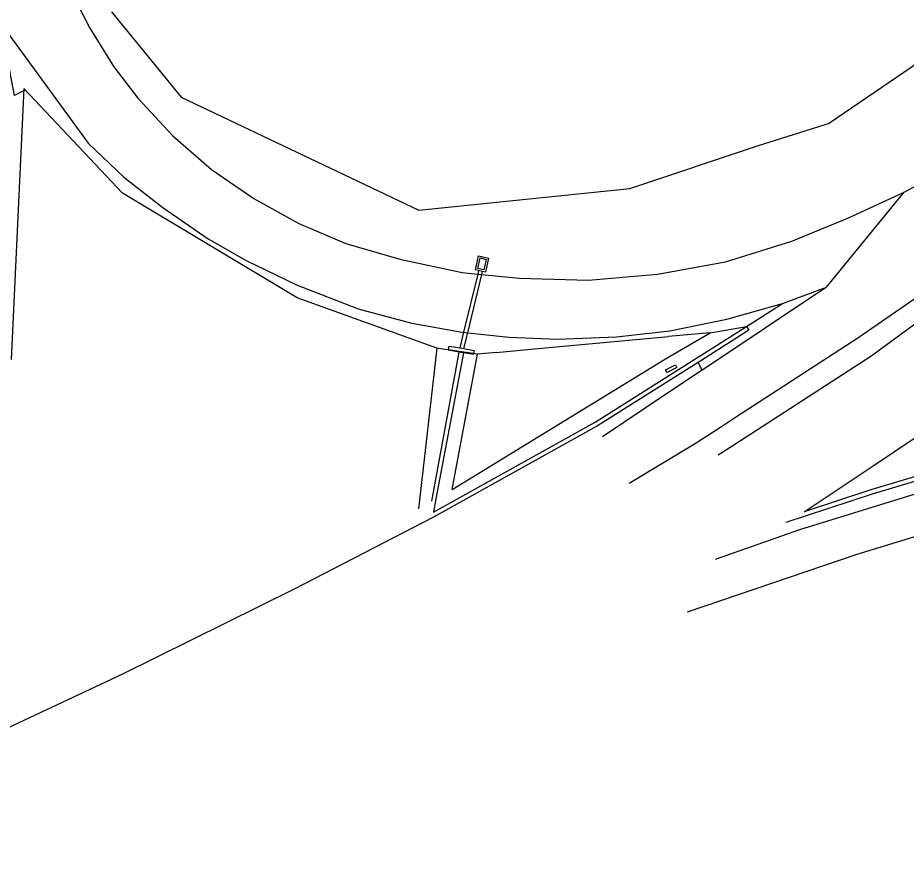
# Model space of a CAD drawing. Extents: x -602419 to -601554, y -1162937 to -1162362.
# Drawn here: x -602032.9 to -601894, y -1162931.4 to -1162798.5 of the extents above; entities that cross this region are included whole.
import ezdxf

# ---------------------------------------------------------------- set-up
doc = ezdxf.new("R2010")
doc.units = 0
doc.layers.add('Podklad', color=7, linetype='Continuous')

msp = doc.modelspace()

# ---------------------------------------------------------------- linework, layer by layer
at = {"layer": 'Podklad'}
for points in [[(-601784.98, -1162748.68), (-601809.42, -1162774.04), (-601837.09, -1162799.55), (-601848.91, -1162809.52), (-601861.6, -1162819.71), (-601867.21, -1162824.05), (-601886.81, -1162838.4), (-601901.63, -1162848.6), (-601920.894, -1162861.0918), (-601922.609, -1162862.2039), (-601926.89, -1162864.98), (-601937.36, -1162871.29)], [(-601836.71, -1162759.26), (-601862.84, -1162785.54), (-601906.04, -1162815.02)], [(-602031.7134, -1162809.8201), (-602031.9571, -1162809.9481), (-602033.37, -1162810.6899), (-602035.49, -1162799.45), (-602027.29, -1162780.92)], [(-602023.79, -1162795.88), (-602021.61, -1162800.19), (-602017.85, -1162806.2), (-602014.09, -1162811.1), (-602008.63, -1162816.9699), (-602002.58, -1162822.23), (-601995.99, -1162826.79), (-601988.96, -1162830.65), (-601981.59, -1162833.79), (-601973.17, -1162836.26), (-601963.42, -1162838.33), (-601961, -1162838.57)], [(-602018.21, -1162797.64), (-602007.36, -1162810.92)], [(-602035.49, -1162799.45), (-602021.86, -1162818.13)], [(-601960.35, -1162838.63), (-601954.52, -1162839.21), (-601943.7, -1162839.54), (-601932.92, -1162838.58), (-601922.26, -1162836.6599), (-601911.93, -1162833.44), (-601903.05, -1162829.8), (-601894.35, -1162825.77), (-601885.88, -1162821.26), (-601877.7, -1162816.25), (-601865.61, -1162807.35)], [(-602031.94, -1162809.58), (-602033.92, -1162851.94)], [(-602016.49, -1162825.95), (-602031.94, -1162809.58)], [(-602007.36, -1162810.92), (-601970.18, -1162828.6)], [(-601937.25, -1162825.21), (-601917.14, -1162818.51), (-601906.04, -1162815.02)], [(-602021.86, -1162818.13), (-602016.27, -1162823.42), (-602010.2199, -1162828.18), (-602003.1, -1162833.09), (-601997.18, -1162836.44), (-601989.32, -1162840.28), (-601979.68, -1162844), (-601971.28, -1162846.2199), (-601963.76, -1162847.6), (-601963.21, -1162847.6599)], [(-601859.51, -1162822.54), (-601865.42, -1162826.32), (-601885.28, -1162840.99), (-601899.57, -1162851.46), (-601920.9879, -1162865.287), (-601923.44, -1162866.87)], [(-601970.18, -1162828.6), (-601937.25, -1162825.21)], [(-601989.23, -1162842.31), (-602016.49, -1162825.95)], [(-601928.21, -1162891.31), (-601901.73, -1162882.3), (-601883.98, -1162876.89), (-601865.56, -1162872.06), (-601847.81, -1162867.9699), (-601824.51, -1162863.01), (-601791.43, -1162855.55), (-601754.86, -1162847), (-601713.4, -1162837.26), (-601698.9211, -1162833.8646), (-601683.4032, -1162830.2256), (-601676.94, -1162828.71), (-601665.58, -1162826.04), (-601664.9859, -1162826.2776), (-601664.03, -1162826.6599), (-601663, -1162827.24)], [(-601906.48, -1162840.64), (-601894.35, -1162825.77)], [(-601960.87, -1162838.04), (-601961.36, -1162837.93), (-601960.86, -1162835.7199), (-601959.3, -1162836.07), (-601959.8, -1162838.28), (-601960.24, -1162838.18)], [(-601960.62, -1162836.04), (-601959.6599, -1162836.3), (-601960.02, -1162837.92), (-601961, -1162837.7), (-601960.62, -1162836.04)], [(-601961, -1162838.57), (-601963.21, -1162847.6599)], [(-601962.56, -1162847.73), (-601960.35, -1162838.63)], [(-601960.87, -1162838.04), (-601961, -1162838.57)], [(-601961, -1162838.57), (-601960.35, -1162838.63)], [(-601960.24, -1162838.18), (-601960.87, -1162838.04)], [(-601960.35, -1162838.63), (-601960.24, -1162838.18)], [(-601962.56, -1162847.73), (-601956.1599, -1162848.42), (-601948.53, -1162848.73), (-601939.32, -1162848.36), (-601930.99, -1162847.45), (-601922.1, -1162845.64), (-601913.37, -1162843.15), (-601906.48, -1162840.64)], [(-601906.48, -1162840.64), (-601925.521, -1162853.3008), (-601925.9241, -1162853.5688), (-601931.34, -1162857.17), (-601941.51, -1162863.98)], [(-601967.4, -1162850.1599), (-601989.23, -1162842.31)], [(-601924.7, -1162847.75), (-601919.02, -1162846.76), (-601913.37, -1162843.15)], [(-601769.03, -1162842.21), (-601792.68, -1162847.56), (-601825.63, -1162855.29), (-601854.78, -1162862.37), (-601881.2, -1162869.42), (-601910.7, -1162878.5), (-601923.9099, -1162883.13)], [(-601792.81, -1162845.6), (-601826.24, -1162853.5), (-601854.82, -1162860.43), (-601881.9099, -1162867.76), (-601899.23, -1162872.9099), (-601909.7, -1162876.35), (-601912.85, -1162877.35)], [(-601793.04, -1162844.9), (-601826.58, -1162852.77), (-601855.06, -1162859.7199), (-601882.13, -1162867.08), (-601899.58, -1162872.26), (-601909.9699, -1162875.71), (-601899.35, -1162868.65), (-601881.61, -1162856.7)], [(-601967.54, -1162873.69), (-601967.93, -1162875.76), (-601942.67, -1162861.71), (-601919.02, -1162846.76), (-601918.65, -1162847.35), (-601926.5739, -1162852.359), (-601942.3, -1162862.3), (-601967.92, -1162876.54), (-601989.67, -1162887.77), (-602016.51, -1162901.07), (-602040.54, -1162912.29), (-602064.4, -1162922.96), (-602076.96, -1162928.3), (-602082.3, -1162931.37), (-602082.65, -1162930.76)], [(-601963.21, -1162847.6599), (-601963.8, -1162850.11)], [(-601963.21, -1162847.6599), (-601962.56, -1162847.73)], [(-601963.1599, -1162850.2199), (-601962.56, -1162847.73)], [(-601947.04, -1162849.79), (-601931.18, -1162848.34)], [(-601931.4099, -1162851.64), (-601924.7, -1162847.75)], [(-601924.7, -1162847.75), (-601931.18, -1162848.34)], [(-601967.4, -1162850.1599), (-601970.24, -1162875.23)], [(-601966.13, -1162850.34), (-601967.4, -1162850.1599)], [(-601965.59, -1162850.42), (-601965.48, -1162849.82), (-601963.8, -1162850.11)], [(-601963.8, -1162850.11), (-601963.1599, -1162850.2199)], [(-601952.69, -1162850.3), (-601947.04, -1162849.79)], [(-601968.19, -1162874.06), (-601963.9, -1162850.77)], [(-601963.2199, -1162850.89), (-601967.54, -1162873.69)], [(-601965.59, -1162850.42), (-601966.13, -1162850.34)], [(-601963.9, -1162850.77), (-601965.6, -1162850.48), (-601965.59, -1162850.42)], [(-601963.88, -1162850.6599), (-601965.59, -1162850.42)], [(-601964.98, -1162872.2199), (-601961.01, -1162851.06)], [(-601963.9, -1162850.77), (-601963.88, -1162850.6599)], [(-601963.2199, -1162850.89), (-601963.9, -1162850.77)], [(-601963.19, -1162850.76), (-601963.88, -1162850.6599)], [(-601963.19, -1162850.76), (-601963.2199, -1162850.89)], [(-601961.64, -1162850.9699), (-601961.68, -1162851.1599), (-601963.2199, -1162850.89)], [(-601961.64, -1162850.9699), (-601963.19, -1162850.76)], [(-601963.1599, -1162850.2199), (-601961.54, -1162850.51), (-601961.64, -1162850.9699)], [(-601961.01, -1162851.06), (-601961.64, -1162850.9699)], [(-601958.1, -1162850.8), (-601961.01, -1162851.06)], [(-601958.1, -1162850.8), (-601952.69, -1162850.3)], [(-601964.98, -1162872.2199), (-601931.4099, -1162851.64)], [(-601931.64, -1162853.51), (-601930.1, -1162852.73), (-601929.88, -1162853.1599), (-601931.42, -1162853.94), (-601931.64, -1162853.51)], [(-601925.9241, -1162853.5688), (-601926.5739, -1162852.359)]]:
    msp.add_lwpolyline(points, dxfattribs=at)

doc.saveas('drawing.dxf')
